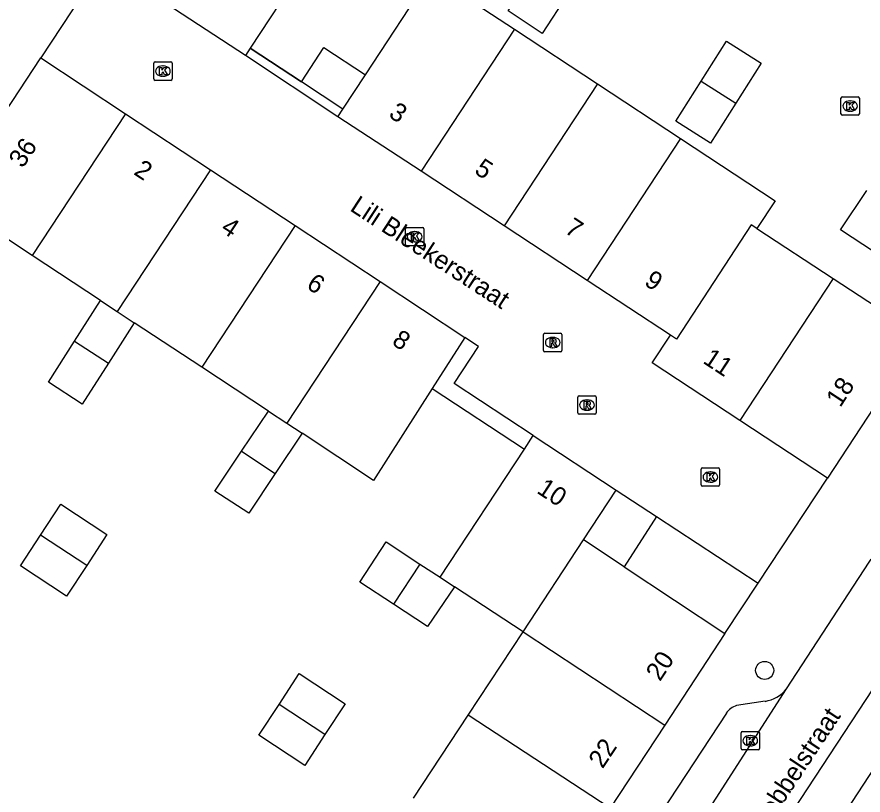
# Model space of a CAD drawing. Extents: x 159280 to 160375, y 384531 to 385872.
# Drawn here: x 159702.93 to 159748.81, y 385174.95 to 385217.15 of the extents above; entities that cross this region are included whole.
import ezdxf

# ---------------------------------------------------------------- set-up
doc = ezdxf.new("R2010")
doc.units = 0
for name, color, linetype in [('IMGEO_Boom', 7, 'Continuous'), ('IMGEO_Groenvoorziening', 7, 'Continuous'), ('IMGEO_Kolk', 7, 'Continuous'), ('IMGEO_Muur', 7, 'Continuous'), ('IMGEO_Openbare_ruimte_label', 7, 'Continuous'), ('IMGEO_Pand', 7, 'Continuous'), ('IMGEO_Pand_nummerreeks', 7, 'Continuous'), ('IMGEO_Rijbaan_lokaal_open', 7, 'Continuous'), ('IMGEO_Rioolput', 7, 'Continuous'), ('IMGEO_Voetpad_open', 7, 'Continuous')]:
    doc.layers.add(name, color=color, linetype=linetype)

msp = doc.modelspace()

# ---------------------------------------------------------------- linework, layer by layer
at = {"layer": 'IMGEO_Boom'}
msp.add_circle((159743.476, 385181.709), 0.489, dxfattribs=at)
at = {"layer": 'IMGEO_Groenvoorziening'}
for points in [[(159715.582, 385215.456), (159718.353, 385213.623)], [(159725.448, 385196.994), (159730.447, 385193.713)]]:
    msp.add_lwpolyline(points, dxfattribs=at)
at = {"layer": 'IMGEO_Kolk'}
for p, q in [((159710.345, 385213.782), (159710.345, 385214.634)), ((159710.42, 385214.708), (159711.272, 385214.708)), ((159711.346, 385214.634), (159711.346, 385213.782)), ((159710.833, 385214.488), (159710.858, 385214.488)), ((159711.272, 385213.708), (159710.42, 385213.708)), ((159710.856, 385213.928), (159710.831, 385213.928)), ((159747.685, 385212.815), (159748.537, 385212.815)), ((159747.61, 385211.889), (159747.61, 385212.741)), ((159748.098, 385212.595), (159748.123, 385212.595)), ((159748.611, 385212.741), (159748.611, 385211.889)), ((159748.121, 385212.035), (159748.096, 385212.035)), ((159748.537, 385211.815), (159747.685, 385211.815)), ((159723.996, 385204.805), (159723.996, 385205.657)), ((159724.071, 385205.731), (159724.923, 385205.731)), ((159724.484, 385205.511), (159724.509, 385205.511)), ((159724.997, 385205.657), (159724.997, 385204.805)), ((159724.923, 385204.731), (159724.071, 385204.731)), ((159724.507, 385204.951), (159724.482, 385204.951)), ((159740.033, 385191.773), (159740.033, 385192.625)), ((159740.108, 385192.699), (159740.96, 385192.699)), ((159741.034, 385192.625), (159741.034, 385191.773)), ((159740.521, 385192.479), (159740.546, 385192.479)), ((159740.96, 385191.699), (159740.108, 385191.699)), ((159740.544, 385191.919), (159740.519, 385191.919)), ((159742.268, 385178.4), (159743.12, 385178.4)), ((159742.193, 385177.474), (159742.193, 385178.326)), ((159742.681, 385178.18), (159742.706, 385178.18)), ((159743.194, 385178.326), (159743.194, 385177.474)), ((159742.704, 385177.62), (159742.679, 385177.62)), ((159743.12, 385177.4), (159742.268, 385177.4))]:
    msp.add_line(p, q, dxfattribs=at)
for points in [[(159710.345, 385213.782), (159710.345, 385214.634)], [(159710.42, 385214.708), (159711.272, 385214.708)], [(159711.346, 385214.634), (159711.346, 385213.782)], [(159710.666, 385214.408), (159710.789, 385214.408), (159710.789, 385214.257), (159710.919, 385214.408), (159711.083, 385214.408), (159710.937, 385214.257), (159711.09, 385214.008), (159710.938, 385214.008), (159710.853, 385214.172), (159710.789, 385214.105), (159710.789, 385214.008), (159710.666, 385214.008), (159710.666, 385214.408)], [(159711.272, 385213.708), (159710.42, 385213.708)], [(159747.685, 385212.815), (159748.537, 385212.815)], [(159747.61, 385211.889), (159747.61, 385212.741)], [(159747.931, 385212.515), (159748.054, 385212.515), (159748.054, 385212.364), (159748.184, 385212.515), (159748.348, 385212.515), (159748.202, 385212.364), (159748.355, 385212.115), (159748.203, 385212.115), (159748.118, 385212.279), (159748.054, 385212.212), (159748.054, 385212.115), (159747.931, 385212.115), (159747.931, 385212.515)], [(159748.611, 385212.741), (159748.611, 385211.889)], [(159748.537, 385211.815), (159747.685, 385211.815)], [(159723.996, 385204.805), (159723.996, 385205.657)], [(159724.071, 385205.731), (159724.923, 385205.731)], [(159724.997, 385205.657), (159724.997, 385204.805)], [(159724.317, 385205.431), (159724.44, 385205.431), (159724.44, 385205.28), (159724.57, 385205.431), (159724.734, 385205.431), (159724.588, 385205.28), (159724.741, 385205.031), (159724.589, 385205.031), (159724.504, 385205.195), (159724.44, 385205.128), (159724.44, 385205.031), (159724.317, 385205.031), (159724.317, 385205.431)], [(159724.923, 385204.731), (159724.071, 385204.731)], [(159740.033, 385191.773), (159740.033, 385192.625)], [(159740.108, 385192.699), (159740.96, 385192.699)], [(159741.034, 385192.625), (159741.034, 385191.773)], [(159740.354, 385192.399), (159740.477, 385192.399), (159740.477, 385192.248), (159740.607, 385192.399), (159740.771, 385192.399), (159740.625, 385192.248), (159740.778, 385191.999), (159740.626, 385191.999), (159740.541, 385192.163), (159740.477, 385192.096), (159740.477, 385191.999), (159740.354, 385191.999), (159740.354, 385192.399)], [(159740.96, 385191.699), (159740.108, 385191.699)], [(159742.268, 385178.4), (159743.12, 385178.4)], [(159742.193, 385177.474), (159742.193, 385178.326)], [(159742.514, 385178.1), (159742.637, 385178.1), (159742.637, 385177.949), (159742.767, 385178.1), (159742.931, 385178.1), (159742.785, 385177.949), (159742.938, 385177.7), (159742.786, 385177.7), (159742.701, 385177.864), (159742.637, 385177.797), (159742.637, 385177.7), (159742.514, 385177.7), (159742.514, 385178.1)], [(159743.194, 385178.326), (159743.194, 385177.474)], [(159743.12, 385177.4), (159742.268, 385177.4)]]:
    msp.add_lwpolyline(points, dxfattribs=at)
for centre, start, end in [((159710.422, 385214.632), 91.552, 178.448), ((159710.422, 385214.632), 91.552, 178.448), ((159711.27, 385214.632), 1.552, 88.448), ((159711.27, 385214.632), 1.552, 88.448), ((159710.422, 385213.784), 181.552, 268.448), ((159710.422, 385213.784), 181.552, 268.448), ((159711.27, 385213.784), 271.552, 358.448), ((159711.27, 385213.784), 271.552, 358.448), ((159747.687, 385212.739), 91.552, 178.448), ((159747.687, 385212.739), 91.552, 178.448), ((159748.535, 385212.739), 1.552, 88.448), ((159748.535, 385212.739), 1.552, 88.448), ((159747.687, 385211.891), 181.552, 268.448), ((159747.687, 385211.891), 181.552, 268.448), ((159748.535, 385211.891), 271.552, 358.448), ((159748.535, 385211.891), 271.552, 358.448), ((159724.073, 385205.655), 91.552, 178.448), ((159724.073, 385205.655), 91.552, 178.448), ((159724.921, 385205.655), 1.552, 88.448), ((159724.921, 385205.655), 1.552, 88.448), ((159724.073, 385204.807), 181.552, 268.448), ((159724.073, 385204.807), 181.552, 268.448), ((159724.921, 385204.807), 271.552, 358.448), ((159724.921, 385204.807), 271.552, 358.448), ((159740.11, 385192.623), 91.552, 178.448), ((159740.11, 385192.623), 91.552, 178.448), ((159740.958, 385192.623), 1.552, 88.448), ((159740.958, 385192.623), 1.552, 88.448), ((159740.11, 385191.775), 181.552, 268.448), ((159740.11, 385191.775), 181.552, 268.448), ((159740.958, 385191.775), 271.552, 358.448), ((159740.958, 385191.775), 271.552, 358.448), ((159742.27, 385178.324), 91.552, 178.448), ((159742.27, 385178.324), 91.552, 178.448), ((159743.118, 385178.324), 1.552, 88.448), ((159743.118, 385178.324), 1.552, 88.448), ((159742.27, 385177.476), 181.552, 268.448), ((159742.27, 385177.476), 181.552, 268.448), ((159743.118, 385177.476), 271.552, 358.448), ((159743.118, 385177.476), 271.552, 358.448)]:
    msp.add_arc(centre, 0.0765, start, end, dxfattribs=at)
for centre, major_axis, ratio, start_param, end_param in [((159710.832, 385214.208), (-0.387, 0.002), 0.722429, 4.712389, 7.853982), ((159710.857, 385214.208), (-0.39, 0.002), 0.717154, 1.570796, 4.712389), ((159748.097, 385212.315), (-0.387, 0.002), 0.722429, 4.712389, 7.853982), ((159748.122, 385212.315), (-0.39, 0.002), 0.717154, 1.570796, 4.712389), ((159724.483, 385205.231), (-0.387, 0.002), 0.722429, 4.712389, 7.853982), ((159724.508, 385205.231), (-0.39, 0.002), 0.717154, 1.570796, 4.712389), ((159740.52, 385192.199), (-0.387, 0.002), 0.722429, 4.712389, 7.853982), ((159740.545, 385192.199), (-0.39, 0.002), 0.717154, 1.570796, 4.712389), ((159742.68, 385177.9), (-0.387, 0.002), 0.722429, 4.712389, 7.853982), ((159742.705, 385177.9), (-0.39, 0.002), 0.717154, 1.570796, 4.712389)]:
    msp.add_ellipse(centre, major_axis=major_axis, ratio=ratio, start_param=start_param, end_param=end_param, dxfattribs=at)
at = {"layer": 'IMGEO_Muur'}
for points in [[(159718.353, 385213.623), (159715.582, 385215.456)], [(159725.448, 385196.994), (159730.447, 385193.713)]]:
    msp.add_lwpolyline(points, dxfattribs=at)
at = {"layer": 'IMGEO_Pand'}
for points in [[(159715.319, 385215.055), (159707.632, 385220.102)], [(159718.276, 385219.559), (159715.582, 385215.456)], [(159721.826, 385214.011), (159725.396, 385219.442), (159729.903, 385216.477)], [(159732.8, 385218.399), (159731.403, 385216.251), (159729.564, 385217.471), (159730.987, 385219.607)], [(159729.903, 385216.477), (159724.84, 385208.775)], [(159729.903, 385216.477), (159734.41, 385213.512)], [(159740.027, 385213.664), (159741.4, 385215.836), (159743.28, 385214.648), (159741.907, 385212.475)], [(159715.582, 385215.456), (159715.319, 385215.055)], [(159718.353, 385213.623), (159719.57, 385215.494), (159721.826, 385214.011)], [(159703.759, 385204.21), (159699.16, 385207.241), (159704.221, 385214.924)], [(159704.221, 385214.924), (159708.821, 385211.894)], [(159720.595, 385212.139), (159721.826, 385214.011)], [(159720.595, 385212.139), (159718.353, 385213.623)], [(159734.41, 385213.512), (159729.347, 385205.812)], [(159734.41, 385213.512), (159738.916, 385210.548)], [(159741.907, 385212.475), (159740.534, 385210.303), (159738.654, 385211.491), (159740.027, 385213.664)], [(159740.027, 385213.664), (159741.907, 385212.475)], [(159708.821, 385211.894), (159703.759, 385204.21)], [(159708.821, 385211.894), (159713.42, 385208.864)], [(159720.332, 385211.738), (159720.595, 385212.139)], [(159724.84, 385208.775), (159720.332, 385211.738)], [(159738.916, 385210.548), (159733.855, 385202.848)], [(159738.916, 385210.548), (159744.044, 385207.174), (159743.058, 385205.668)], [(159713.42, 385208.864), (159708.358, 385201.179)], [(159713.42, 385208.864), (159718.02, 385205.833)], [(159729.347, 385205.812), (159724.84, 385208.775)], [(159750.824, 385206.536), (159749.427, 385204.388), (159747.588, 385205.608), (159749.011, 385207.744)], [(159718.02, 385205.833), (159712.957, 385198.148)], [(159718.02, 385205.833), (159722.619, 385202.803)], [(159733.855, 385202.848), (159729.347, 385205.812)], [(159743.058, 385205.668), (159742.746, 385205.872), (159738.687, 385199.672), (159738.362, 385199.885)], [(159743.058, 385205.668), (159747.192, 385202.962)], [(159707.469, 385201.765), (159703.759, 385204.21)], [(159722.619, 385202.803), (159717.556, 385195.117)], [(159722.619, 385202.803), (159727.219, 385199.773)], [(159738.362, 385199.885), (159733.855, 385202.848)], [(159747.192, 385202.962), (159742.13, 385195.265)], [(159747.192, 385202.962), (159751.935, 385199.857)], [(159706.058, 385199.557), (159707.469, 385201.765)], [(159707.469, 385201.765), (159708.358, 385201.179)], [(159708.358, 385201.179), (159709.295, 385200.562)], [(159709.295, 385200.562), (159707.9, 385198.379)], [(159712.957, 385198.148), (159709.295, 385200.562)], [(159707.9, 385198.379), (159706.474, 385196.15), (159704.646, 385197.349), (159706.058, 385199.557)], [(159706.058, 385199.557), (159707.9, 385198.379)], [(159727.219, 385199.773), (159725.448, 385196.994)], [(159742.13, 385195.265), (159737.378, 385198.39), (159738.362, 385199.885)], [(159751.935, 385199.857), (159746.883, 385192.139)], [(159716.563, 385195.772), (159712.957, 385198.148)], [(159725.448, 385196.994), (159722.271, 385192.01), (159718.388, 385194.569)], [(159715.115, 385193.603), (159716.563, 385195.772)], [(159716.563, 385195.772), (159717.556, 385195.117)], [(159717.556, 385195.117), (159718.388, 385194.569)], [(159746.883, 385192.139), (159742.13, 385195.265)], [(159718.388, 385194.569), (159716.934, 385192.389)], [(159730.447, 385193.713), (159730.93, 385194.449)], [(159730.93, 385194.449), (159735.425, 385191.494)], [(159716.934, 385192.389), (159715.497, 385190.236), (159713.667, 385191.433), (159715.115, 385193.603)], [(159715.115, 385193.603), (159716.934, 385192.389)], [(159725.877, 385186.761), (159730.447, 385193.713)], [(159733.651, 385188.795), (159735.425, 385191.494)], [(159735.425, 385191.494), (159737.616, 385190.054)], [(159704.215, 385189.049), (159705.314, 385190.72), (159707.812, 385189.077), (159706.714, 385187.407)], [(159737.616, 385190.054), (159735.853, 385187.335)], [(159706.714, 385187.407), (159705.615, 385185.736), (159703.117, 385187.379), (159704.215, 385189.049)], [(159706.714, 385187.407), (159704.215, 385189.049)], [(159723.357, 385185.3), (159721.52, 385186.503), (159722.953, 385188.683), (159724.784, 385187.479)], [(159730.372, 385183.806), (159733.651, 385188.795)], [(159735.853, 385187.335), (159733.651, 385188.795)], [(159724.784, 385187.479), (159723.357, 385185.3)], [(159724.784, 385187.479), (159725.877, 385186.761)], [(159735.853, 385187.335), (159741.323, 385183.707)], [(159725.877, 385186.761), (159726.654, 385186.25)], [(159726.654, 385186.25), (159725.193, 385184.097), (159723.357, 385185.3)], [(159730.372, 385183.806), (159726.654, 385186.25)], [(159727.406, 385179.294), (159730.372, 385183.806)], [(159730.372, 385183.806), (159738.065, 385178.749)], [(159741.323, 385183.707), (159738.065, 385178.749)], [(159717.141, 385179.869), (159718.24, 385181.54), (159720.73, 385179.903), (159719.631, 385178.231)], [(159719.631, 385178.231), (159718.532, 385176.56), (159716.042, 385178.197), (159717.141, 385179.869)], [(159719.631, 385178.231), (159717.141, 385179.869)], [(159724.44, 385174.781), (159727.406, 385179.294)], [(159735.1, 385174.237), (159727.406, 385179.294)], [(159738.065, 385178.749), (159735.1, 385174.237)]]:
    msp.add_lwpolyline(points, dxfattribs=at)
at = {"layer": 'IMGEO_Rijbaan_lokaal_open'}
for points in [[(159744.657, 385180.708), (159749.15, 385187.579), (159749.253, 385187.737)], [(159717.674, 385132.499), (159736.795, 385161.588), (159738.36, 385163.97), (159750.54, 385182.499)], [(159732.442, 385162.275), (159733.384, 385163.188), (159744.657, 385180.708)]]:
    msp.add_lwpolyline(points, dxfattribs=at)
at = {"layer": 'IMGEO_Rioolput'}
for p, q in [((159731.557, 385199.992), (159732.409, 385199.992)), ((159731.482, 385199.066), (159731.482, 385199.918)), ((159731.97, 385199.772), (159731.995, 385199.772)), ((159732.483, 385199.918), (159732.483, 385199.066)), ((159731.993, 385199.212), (159731.968, 385199.212)), ((159732.409, 385198.992), (159731.557, 385198.992)), ((159733.339, 385195.676), (159733.339, 385196.528)), ((159733.414, 385196.602), (159734.266, 385196.602)), ((159733.827, 385196.382), (159733.852, 385196.382)), ((159734.34, 385196.528), (159734.34, 385195.676)), ((159733.85, 385195.822), (159733.825, 385195.822)), ((159734.266, 385195.602), (159733.414, 385195.602))]:
    msp.add_line(p, q, dxfattribs=at)
for points in [[(159731.557, 385199.992), (159732.409, 385199.992)], [(159731.482, 385199.066), (159731.482, 385199.918)], [(159732.071, 385199.69), (159731.819, 385199.692), (159731.819, 385199.292)], [(159731.997, 385199.611), (159731.943, 385199.611), (159731.943, 385199.53)], [(159731.943, 385199.53), (159731.995, 385199.53)], [(159732.483, 385199.918), (159732.483, 385199.066)], [(159731.819, 385199.292), (159731.943, 385199.292), (159731.943, 385199.454), (159731.954, 385199.454)], [(159732.001, 385199.425), (159732.072, 385199.292), (159732.212, 385199.292), (159732.147, 385199.418)], [(159732.409, 385198.992), (159731.557, 385198.992)], [(159733.339, 385195.676), (159733.339, 385196.528)], [(159733.414, 385196.602), (159734.266, 385196.602)], [(159733.928, 385196.3), (159733.676, 385196.302), (159733.676, 385195.902)], [(159734.34, 385196.528), (159734.34, 385195.676)], [(159733.676, 385195.902), (159733.8, 385195.902), (159733.8, 385196.064), (159733.811, 385196.064)], [(159733.854, 385196.221), (159733.8, 385196.221), (159733.8, 385196.14)], [(159733.8, 385196.14), (159733.852, 385196.14)], [(159733.858, 385196.035), (159733.929, 385195.902), (159734.069, 385195.902), (159734.004, 385196.028)], [(159734.266, 385195.602), (159733.414, 385195.602)]]:
    msp.add_lwpolyline(points, dxfattribs=at)
for centre, radius, start, end in [((159731.559, 385199.916), 0.0765, 91.552, 178.448), ((159731.559, 385199.916), 0.0765, 91.552, 178.448), ((159732.407, 385199.916), 0.0765, 1.552, 88.448), ((159732.407, 385199.916), 0.0765, 1.552, 88.448), ((159731.979, 385199.719), 0.19, 274.7715, 282.9687), ((159732.003, 385199.515), 0.0964, 77.0061, 93.1865), ((159732.017, 385199.572), 0.0378, 276.6634, 79.6772), ((159732.07, 385199.58), 0.109, 350.3612, 89.416), ((159732.068, 385199.58), 0.112, 277.5842, 350.9817), ((159731.559, 385199.068), 0.0765, 181.552, 268.448), ((159731.559, 385199.068), 0.0765, 181.552, 268.448), ((159731.953, 385199.401), 0.0533, 26.0293, 88.6989), ((159732.052, 385199.365), 0.108, 29.5134, 73.7905), ((159732.407, 385199.068), 0.0765, 271.552, 358.448), ((159732.407, 385199.068), 0.0765, 271.552, 358.448), ((159733.416, 385196.526), 0.0765, 91.552, 178.448), ((159733.416, 385196.526), 0.0765, 91.552, 178.448), ((159733.927, 385196.19), 0.109, 350.3612, 89.416), ((159734.264, 385196.526), 0.0765, 1.552, 88.448), ((159734.264, 385196.526), 0.0765, 1.552, 88.448), ((159733.81, 385196.011), 0.0533, 26.0293, 88.6989), ((159733.836, 385196.329), 0.19, 274.7715, 282.9687), ((159733.86, 385196.125), 0.0964, 77.0061, 93.1865), ((159733.874, 385196.182), 0.0378, 276.6634, 79.6772), ((159733.925, 385196.19), 0.112, 277.5842, 350.9817), ((159733.909, 385195.975), 0.108, 29.5134, 73.7905), ((159733.416, 385195.678), 0.0765, 181.552, 268.448), ((159733.416, 385195.678), 0.0765, 181.552, 268.448), ((159734.264, 385195.678), 0.0765, 271.552, 358.448), ((159734.264, 385195.678), 0.0765, 271.552, 358.448)]:
    msp.add_arc(centre, radius, start, end, dxfattribs=at)
for centre, major_axis, ratio, start_param, end_param in [((159731.969, 385199.492), (-0.387, 0.002), 0.722429, 4.712389, 7.853982), ((159731.994, 385199.492), (-0.39, 0.002), 0.717154, 1.570796, 4.712389), ((159733.826, 385196.102), (-0.387, 0.002), 0.722429, 4.712389, 7.853982), ((159733.851, 385196.102), (-0.39, 0.002), 0.717154, 1.570796, 4.712389)]:
    msp.add_ellipse(centre, major_axis=major_axis, ratio=ratio, start_param=start_param, end_param=end_param, dxfattribs=at)
at = {"layer": 'IMGEO_Voetpad_open'}
for points in [[(159707.632, 385220.102), (159704.221, 385214.924)], [(159720.332, 385211.738), (159715.319, 385215.055)], [(159730.93, 385194.449), (159726.637, 385197.271), (159727.962, 385199.283), (159727.219, 385199.773)], [(159743.122, 385186.435), (159746.883, 385192.139)], [(159737.616, 385190.054), (159743.122, 385186.435)], [(159741.323, 385183.707), (159743.122, 385186.435)], [(159743.506, 385180.036), (159741.956, 385179.803)], [(159741.397, 385179.403), (159732.545, 385165.926)], [(159750.679, 385178.362), (159721.581, 385133.868)]]:
    msp.add_lwpolyline(points, dxfattribs=at)
for centre, radius, start, end in [((159743.185, 385181.907), 1.899, 279.7312, 320.825), ((159742.221, 385178.841), 0.998, 105.432, 145.7403)]:
    msp.add_arc(centre, radius, start, end, dxfattribs=at)

# ---------------------------------------------------------------- texts
at = {"layer": 'IMGEO_Openbare_ruimte_label'}
for s, rotation, p in [('Lili Bleekerstraat', 326.9137, (159720.932, 385206.676)), ('Drebbelstraat', 56.5484, (159743.209, 385172.552))]:
    msp.add_text(s, height=1, rotation=rotation, dxfattribs=at).set_placement(p)
at = {"layer": 'IMGEO_Pand_nummerreeks'}
for s, rotation, p in [('3', 326.6825, (159723.032, 385211.758)), ('36', 56.6254, (159703.249, 385208.903)), ('2', 326.6195, (159709.214, 385208.642)), ('5', 326.6768, (159727.68, 385208.703)), ('4', 326.6195, (159713.926, 385205.537)), ('7', 326.6768, (159732.571, 385205.487)), ('6', 326.6195, (159718.57, 385202.477)), ('9', 326.6768, (159736.891, 385202.647)), ('8', 326.6252, (159723.208, 385199.422)), ('11', 326.671, (159740.072, 385198.414)), ('18', 56.7916, (159747.572, 385195.931)), ('10', 326.6768, (159731.064, 385191.369)), ('20', 56.6884, (159737.799, 385181.077)), ('22', 56.6884, (159734.688, 385176.341))]:
    msp.add_text(s, height=1, rotation=rotation, dxfattribs=at).set_placement(p)

doc.saveas('drawing.dxf')
